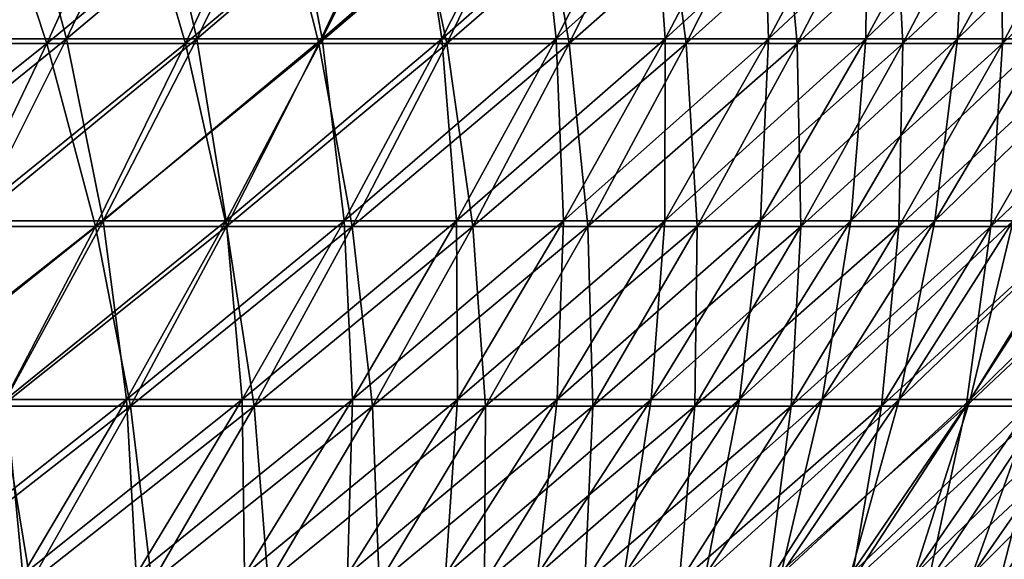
# Model space of a CAD drawing. Header units: millimetres. Extents: x -125 to 125, y -45 to 4025.
# Tile 645 of 656: x 80 to 95, y 3952 to 3960. Entities that reach past the tile are written whole.
import ezdxf

# ---------------------------------------------------------------- set-up
doc = ezdxf.new("R2010")
doc.units = ezdxf.units.MM
doc.header["$LTSCALE"] = 6.999206
for name, color, linetype in [('21', 7, 'CONTINUOUS'), ('22', 7, 'CONTINUOUS'), ('23', 7, 'CONTINUOUS'), ('24', 7, 'CONTINUOUS')]:
    doc.layers.add(name, color=color, linetype=linetype)

msp = doc.modelspace()

# ---------------------------------------------------------------- linework, layer by layer
at = {"layer": '21', "color": 7, "linetype": 'CONTINUOUS'}
for points in [[(78.732, 3959.619, 71.774), (80.905, 3959.619, 69.315), (79.972, 3962.434, 72.904), (78.732, 3959.619, 71.774)], [(79.972, 3962.434, 72.904), (80.905, 3959.619, 69.315), (82.179, 3962.434, 70.407), (79.972, 3962.434, 72.904)], [(80.905, 3959.619, 69.315), (83.002, 3959.619, 66.791), (82.179, 3962.434, 70.407), (80.905, 3959.619, 69.315)], [(82.179, 3962.434, 70.407), (83.002, 3959.619, 66.791), (84.308, 3962.434, 67.842), (82.179, 3962.434, 70.407)], [(83.002, 3959.619, 66.791), (85.019, 3959.619, 64.203), (84.308, 3962.434, 67.842), (83.002, 3959.619, 66.791)], [(84.308, 3962.434, 67.842), (85.019, 3959.619, 64.203), (86.357, 3962.434, 65.214), (84.308, 3962.434, 67.842)], [(85.019, 3959.619, 64.203), (86.956, 3959.619, 61.555), (86.357, 3962.434, 65.214), (85.019, 3959.619, 64.203)], [(86.357, 3962.434, 65.214), (86.956, 3959.619, 61.555), (88.325, 3962.434, 62.524), (86.357, 3962.434, 65.214)], [(86.956, 3959.619, 61.555), (88.81, 3959.619, 58.848), (88.325, 3962.434, 62.524), (86.956, 3959.619, 61.555)], [(88.325, 3962.434, 62.524), (88.81, 3959.619, 58.848), (90.208, 3962.434, 59.774), (88.325, 3962.434, 62.524)], [(88.81, 3959.619, 58.848), (90.58, 3959.619, 56.085), (90.208, 3962.434, 59.774), (88.81, 3959.619, 58.848)], [(90.208, 3962.434, 59.774), (90.58, 3959.619, 56.085), (92.006, 3962.434, 56.968), (90.208, 3962.434, 59.774)], [(90.58, 3959.619, 56.085), (92.264, 3959.619, 53.269), (92.006, 3962.434, 56.968), (90.58, 3959.619, 56.085)], [(92.006, 3962.434, 56.968), (92.264, 3959.619, 53.269), (93.717, 3962.434, 54.107), (92.006, 3962.434, 56.968)], [(92.264, 3959.619, 53.269), (93.861, 3959.619, 50.402), (93.717, 3962.434, 54.107), (92.264, 3959.619, 53.269)], [(93.717, 3962.434, 54.107), (93.861, 3959.619, 50.402), (95.339, 3962.434, 51.196), (93.717, 3962.434, 54.107)], [(93.861, 3959.619, 50.402), (95.369, 3959.619, 47.488), (95.339, 3962.434, 51.196), (93.861, 3959.619, 50.402)], [(95.339, 3962.434, 51.196), (95.369, 3959.619, 47.488), (96.87, 3962.434, 48.235), (95.339, 3962.434, 51.196)], [(95.369, 3959.619, 47.488), (96.786, 3959.619, 44.529), (96.87, 3962.434, 48.235), (95.369, 3959.619, 47.488)], [(78.732, 3959.619, 71.774), (79.576, 3956.849, 68.177), (80.905, 3959.619, 69.315), (78.732, 3959.619, 71.774)], [(79.576, 3956.849, 68.177), (81.638, 3956.849, 65.694), (80.905, 3959.619, 69.315), (79.576, 3956.849, 68.177)], [(80.905, 3959.619, 69.315), (81.638, 3956.849, 65.694), (83.002, 3959.619, 66.791), (80.905, 3959.619, 69.315)], [(81.638, 3956.849, 65.694), (83.622, 3956.849, 63.149), (83.002, 3959.619, 66.791), (81.638, 3956.849, 65.694)], [(83.002, 3959.619, 66.791), (83.622, 3956.849, 63.149), (85.019, 3959.619, 64.203), (83.002, 3959.619, 66.791)], [(83.622, 3956.849, 63.149), (85.527, 3956.849, 60.544), (85.019, 3959.619, 64.203), (83.622, 3956.849, 63.149)], [(85.019, 3959.619, 64.203), (85.527, 3956.849, 60.544), (86.956, 3959.619, 61.555), (85.019, 3959.619, 64.203)], [(85.527, 3956.849, 60.544), (87.351, 3956.849, 57.881), (86.956, 3959.619, 61.555), (85.527, 3956.849, 60.544)], [(86.956, 3959.619, 61.555), (87.351, 3956.849, 57.881), (88.81, 3959.619, 58.848), (86.956, 3959.619, 61.555)], [(87.351, 3956.849, 57.881), (89.092, 3956.849, 55.164), (88.81, 3959.619, 58.848), (87.351, 3956.849, 57.881)], [(88.81, 3959.619, 58.848), (89.092, 3956.849, 55.164), (90.58, 3959.619, 56.085), (88.81, 3959.619, 58.848)], [(89.092, 3956.849, 55.164), (90.749, 3956.849, 52.394), (90.58, 3959.619, 56.085), (89.092, 3956.849, 55.164)], [(90.58, 3959.619, 56.085), (90.749, 3956.849, 52.394), (92.264, 3959.619, 53.269), (90.58, 3959.619, 56.085)], [(90.749, 3956.849, 52.394), (92.319, 3956.849, 49.574), (92.264, 3959.619, 53.269), (90.749, 3956.849, 52.394)], [(92.264, 3959.619, 53.269), (92.319, 3956.849, 49.574), (93.861, 3959.619, 50.402), (92.264, 3959.619, 53.269)], [(92.319, 3956.849, 49.574), (93.802, 3956.849, 46.708), (93.861, 3959.619, 50.402), (92.319, 3956.849, 49.574)], [(93.802, 3956.849, 46.708), (95.196, 3956.849, 43.797), (95.369, 3959.619, 47.488), (93.802, 3956.849, 46.708)], [(93.861, 3959.619, 50.402), (93.802, 3956.849, 46.708), (95.369, 3959.619, 47.488), (93.861, 3959.619, 50.402)], [(95.196, 3956.849, 43.797), (96.5, 3956.849, 40.845), (96.786, 3959.619, 44.529), (95.196, 3956.849, 43.797)], [(95.369, 3959.619, 47.488), (95.196, 3956.849, 43.797), (96.786, 3959.619, 44.529), (95.369, 3959.619, 47.488)], [(79.576, 3956.849, 68.177), (80.218, 3954.126, 64.552), (81.638, 3956.849, 65.694), (79.576, 3956.849, 68.177)], [(80.218, 3954.126, 64.552), (82.168, 3954.126, 62.051), (81.638, 3956.849, 65.694), (80.218, 3954.126, 64.552)], [(81.638, 3956.849, 65.694), (82.168, 3954.126, 62.051), (83.622, 3956.849, 63.149), (81.638, 3956.849, 65.694)], [(82.168, 3954.126, 62.051), (84.04, 3954.126, 59.491), (83.622, 3956.849, 63.149), (82.168, 3954.126, 62.051)], [(83.622, 3956.849, 63.149), (84.04, 3954.126, 59.491), (85.527, 3956.849, 60.544), (83.622, 3956.849, 63.149)], [(84.04, 3954.126, 59.491), (85.832, 3954.126, 56.875), (85.527, 3956.849, 60.544), (84.04, 3954.126, 59.491)], [(85.527, 3956.849, 60.544), (85.832, 3954.126, 56.875), (87.351, 3956.849, 57.881), (85.527, 3956.849, 60.544)], [(85.832, 3954.126, 56.875), (87.543, 3954.126, 54.204), (87.351, 3956.849, 57.881), (85.832, 3954.126, 56.875)], [(87.351, 3956.849, 57.881), (87.543, 3954.126, 54.204), (89.092, 3956.849, 55.164), (87.351, 3956.849, 57.881)], [(87.543, 3954.126, 54.204), (89.171, 3954.126, 51.483), (89.092, 3956.849, 55.164), (87.543, 3954.126, 54.204)], [(89.092, 3956.849, 55.164), (89.171, 3954.126, 51.483), (90.749, 3956.849, 52.394), (89.092, 3956.849, 55.164)], [(89.171, 3954.126, 51.483), (90.714, 3954.126, 48.712), (90.749, 3956.849, 52.394), (89.171, 3954.126, 51.483)], [(90.714, 3954.126, 48.712), (92.171, 3954.126, 45.896), (92.319, 3956.849, 49.574), (90.714, 3954.126, 48.712)], [(90.749, 3956.849, 52.394), (90.714, 3954.126, 48.712), (92.319, 3956.849, 49.574), (90.749, 3956.849, 52.394)], [(92.171, 3954.126, 45.896), (93.541, 3954.126, 43.036), (93.802, 3956.849, 46.708), (92.171, 3954.126, 45.896)], [(92.319, 3956.849, 49.574), (92.171, 3954.126, 45.896), (93.802, 3956.849, 46.708), (92.319, 3956.849, 49.574)], [(93.541, 3954.126, 43.036), (94.822, 3954.126, 40.135), (95.196, 3956.849, 43.797), (93.541, 3954.126, 43.036)], [(93.802, 3956.849, 46.708), (93.541, 3954.126, 43.036), (95.196, 3956.849, 43.797), (93.802, 3956.849, 46.708)], [(94.822, 3954.126, 40.135), (96.012, 3954.126, 37.195), (96.5, 3956.849, 40.845), (94.822, 3954.126, 40.135)], [(95.196, 3956.849, 43.797), (94.822, 3954.126, 40.135), (96.5, 3956.849, 40.845), (95.196, 3956.849, 43.797)], [(78.744, 3951.452, 63.365), (80.658, 3951.452, 60.91), (80.218, 3954.126, 64.552), (78.744, 3951.452, 63.365)], [(80.218, 3954.126, 64.552), (80.658, 3951.452, 60.91), (82.168, 3954.126, 62.051), (80.218, 3954.126, 64.552)], [(80.658, 3951.452, 60.91), (82.495, 3951.452, 58.397), (82.168, 3954.126, 62.051), (80.658, 3951.452, 60.91)], [(82.168, 3954.126, 62.051), (82.495, 3951.452, 58.397), (84.04, 3954.126, 59.491), (82.168, 3954.126, 62.051)], [(82.495, 3951.452, 58.397), (84.254, 3951.452, 55.829), (84.04, 3954.126, 59.491), (82.495, 3951.452, 58.397)], [(84.04, 3954.126, 59.491), (84.254, 3951.452, 55.829), (85.832, 3954.126, 56.875), (84.04, 3954.126, 59.491)], [(84.254, 3951.452, 55.829), (85.934, 3951.452, 53.208), (85.832, 3954.126, 56.875), (84.254, 3951.452, 55.829)], [(85.832, 3954.126, 56.875), (85.934, 3951.452, 53.208), (87.543, 3954.126, 54.204), (85.832, 3954.126, 56.875)], [(85.934, 3951.452, 53.208), (87.531, 3951.452, 50.536), (87.543, 3954.126, 54.204), (85.934, 3951.452, 53.208)], [(87.531, 3951.452, 50.536), (89.046, 3951.452, 47.817), (89.171, 3954.126, 51.483), (87.531, 3951.452, 50.536)], [(87.543, 3954.126, 54.204), (87.531, 3951.452, 50.536), (89.171, 3954.126, 51.483), (87.543, 3954.126, 54.204)], [(89.046, 3951.452, 47.817), (90.476, 3951.452, 45.052), (90.714, 3954.126, 48.712), (89.046, 3951.452, 47.817)], [(89.171, 3954.126, 51.483), (89.046, 3951.452, 47.817), (90.714, 3954.126, 48.712), (89.171, 3954.126, 51.483)], [(90.476, 3951.452, 45.052), (91.821, 3951.452, 42.244), (92.171, 3954.126, 45.896), (90.476, 3951.452, 45.052)], [(90.714, 3954.126, 48.712), (90.476, 3951.452, 45.052), (92.171, 3954.126, 45.896), (90.714, 3954.126, 48.712)], [(91.821, 3951.452, 42.244), (93.078, 3951.452, 39.397), (93.541, 3954.126, 43.036), (91.821, 3951.452, 42.244)], [(92.171, 3954.126, 45.896), (91.821, 3951.452, 42.244), (93.541, 3954.126, 43.036), (92.171, 3954.126, 45.896)], [(93.078, 3951.452, 39.397), (94.247, 3951.452, 36.512), (94.822, 3954.126, 40.135), (93.078, 3951.452, 39.397)], [(93.541, 3954.126, 43.036), (93.078, 3951.452, 39.397), (94.822, 3954.126, 40.135), (93.541, 3954.126, 43.036)], [(94.247, 3951.452, 36.512), (95.327, 3951.452, 33.592), (96.012, 3954.126, 37.195), (94.247, 3951.452, 36.512)], [(94.822, 3954.126, 40.135), (94.247, 3951.452, 36.512), (96.012, 3954.126, 37.195), (94.822, 3954.126, 40.135)], [(95.327, 3951.452, 33.592), (96.316, 3951.452, 30.64), (97.112, 3954.126, 34.221), (95.327, 3951.452, 33.592)], [(96.012, 3954.126, 37.195), (95.327, 3951.452, 33.592), (97.112, 3954.126, 34.221), (96.012, 3954.126, 37.195)]]:
    msp.add_3dface(points, dxfattribs=at)
at = {"layer": '22', "color": 7, "linetype": 'CONTINUOUS'}
for points in [[(80.905, 3959.619, -69.315), (78.732, 3959.619, -71.774), (82.179, 3962.434, -70.407), (80.905, 3959.619, -69.315)], [(82.179, 3962.434, -70.407), (78.732, 3959.619, -71.774), (79.972, 3962.434, -72.904), (82.179, 3962.434, -70.407)], [(83.002, 3959.619, -66.791), (80.905, 3959.619, -69.315), (84.308, 3962.434, -67.842), (83.002, 3959.619, -66.791)], [(84.308, 3962.434, -67.842), (80.905, 3959.619, -69.315), (82.179, 3962.434, -70.407), (84.308, 3962.434, -67.842)], [(85.019, 3959.619, -64.203), (83.002, 3959.619, -66.791), (86.357, 3962.434, -65.214), (85.019, 3959.619, -64.203)], [(86.357, 3962.434, -65.214), (83.002, 3959.619, -66.791), (84.308, 3962.434, -67.842), (86.357, 3962.434, -65.214)], [(86.956, 3959.619, -61.555), (85.019, 3959.619, -64.203), (88.325, 3962.434, -62.524), (86.956, 3959.619, -61.555)], [(88.325, 3962.434, -62.524), (85.019, 3959.619, -64.203), (86.357, 3962.434, -65.214), (88.325, 3962.434, -62.524)], [(88.81, 3959.619, -58.848), (86.956, 3959.619, -61.555), (90.208, 3962.434, -59.774), (88.81, 3959.619, -58.848)], [(90.208, 3962.434, -59.774), (86.956, 3959.619, -61.555), (88.325, 3962.434, -62.524), (90.208, 3962.434, -59.774)], [(90.58, 3959.619, -56.085), (88.81, 3959.619, -58.848), (92.006, 3962.434, -56.968), (90.58, 3959.619, -56.085)], [(92.006, 3962.434, -56.968), (88.81, 3959.619, -58.848), (90.208, 3962.434, -59.774), (92.006, 3962.434, -56.968)], [(92.264, 3959.619, -53.269), (90.58, 3959.619, -56.085), (93.717, 3962.434, -54.107), (92.264, 3959.619, -53.269)], [(93.717, 3962.434, -54.107), (90.58, 3959.619, -56.085), (92.006, 3962.434, -56.968), (93.717, 3962.434, -54.107)], [(93.861, 3959.619, -50.402), (92.264, 3959.619, -53.269), (95.339, 3962.434, -51.196), (93.861, 3959.619, -50.402)], [(95.339, 3962.434, -51.196), (92.264, 3959.619, -53.269), (93.717, 3962.434, -54.107), (95.339, 3962.434, -51.196)], [(95.369, 3959.619, -47.488), (93.861, 3959.619, -50.402), (96.87, 3962.434, -48.235), (95.369, 3959.619, -47.488)], [(96.87, 3962.434, -48.235), (93.861, 3959.619, -50.402), (95.339, 3962.434, -51.196), (96.87, 3962.434, -48.235)], [(96.786, 3959.619, -44.529), (95.369, 3959.619, -47.488), (98.309, 3962.434, -45.229), (96.786, 3959.619, -44.529)], [(98.309, 3962.434, -45.229), (95.369, 3959.619, -47.488), (96.87, 3962.434, -48.235), (98.309, 3962.434, -45.229)], [(79.576, 3956.849, -68.177), (77.439, 3956.849, -70.595), (80.905, 3959.619, -69.315), (79.576, 3956.849, -68.177)], [(80.905, 3959.619, -69.315), (77.439, 3956.849, -70.595), (78.732, 3959.619, -71.774), (80.905, 3959.619, -69.315)], [(81.638, 3956.849, -65.694), (79.576, 3956.849, -68.177), (83.002, 3959.619, -66.791), (81.638, 3956.849, -65.694)], [(83.002, 3959.619, -66.791), (79.576, 3956.849, -68.177), (80.905, 3959.619, -69.315), (83.002, 3959.619, -66.791)], [(83.622, 3956.849, -63.149), (81.638, 3956.849, -65.694), (85.019, 3959.619, -64.203), (83.622, 3956.849, -63.149)], [(85.019, 3959.619, -64.203), (81.638, 3956.849, -65.694), (83.002, 3959.619, -66.791), (85.019, 3959.619, -64.203)], [(85.527, 3956.849, -60.544), (83.622, 3956.849, -63.149), (86.956, 3959.619, -61.555), (85.527, 3956.849, -60.544)], [(86.956, 3959.619, -61.555), (83.622, 3956.849, -63.149), (85.019, 3959.619, -64.203), (86.956, 3959.619, -61.555)], [(87.351, 3956.849, -57.881), (85.527, 3956.849, -60.544), (88.81, 3959.619, -58.848), (87.351, 3956.849, -57.881)], [(88.81, 3959.619, -58.848), (85.527, 3956.849, -60.544), (86.956, 3959.619, -61.555), (88.81, 3959.619, -58.848)], [(89.092, 3956.849, -55.164), (87.351, 3956.849, -57.881), (90.58, 3959.619, -56.085), (89.092, 3956.849, -55.164)], [(90.58, 3959.619, -56.085), (87.351, 3956.849, -57.881), (88.81, 3959.619, -58.848), (90.58, 3959.619, -56.085)], [(90.749, 3956.849, -52.394), (89.092, 3956.849, -55.164), (92.264, 3959.619, -53.269), (90.749, 3956.849, -52.394)], [(92.264, 3959.619, -53.269), (89.092, 3956.849, -55.164), (90.58, 3959.619, -56.085), (92.264, 3959.619, -53.269)], [(92.319, 3956.849, -49.574), (90.749, 3956.849, -52.394), (93.861, 3959.619, -50.402), (92.319, 3956.849, -49.574)], [(93.861, 3959.619, -50.402), (90.749, 3956.849, -52.394), (92.264, 3959.619, -53.269), (93.861, 3959.619, -50.402)], [(93.802, 3956.849, -46.708), (92.319, 3956.849, -49.574), (95.369, 3959.619, -47.488), (93.802, 3956.849, -46.708)], [(95.369, 3959.619, -47.488), (92.319, 3956.849, -49.574), (93.861, 3959.619, -50.402), (95.369, 3959.619, -47.488)], [(95.196, 3956.849, -43.797), (93.802, 3956.849, -46.708), (96.786, 3959.619, -44.529), (95.196, 3956.849, -43.797)], [(96.786, 3959.619, -44.529), (93.802, 3956.849, -46.708), (95.369, 3959.619, -47.488), (96.786, 3959.619, -44.529)], [(96.5, 3956.849, -40.845), (95.196, 3956.849, -43.797), (98.111, 3959.619, -41.527), (96.5, 3956.849, -40.845)], [(98.111, 3959.619, -41.527), (95.196, 3956.849, -43.797), (96.786, 3959.619, -44.529), (98.111, 3959.619, -41.527)], [(80.218, 3954.126, -64.552), (78.193, 3954.126, -66.991), (81.638, 3956.849, -65.694), (80.218, 3954.126, -64.552)], [(81.638, 3956.849, -65.694), (78.193, 3954.126, -66.991), (79.576, 3956.849, -68.177), (81.638, 3956.849, -65.694)], [(82.168, 3954.126, -62.051), (80.218, 3954.126, -64.552), (83.622, 3956.849, -63.149), (82.168, 3954.126, -62.051)], [(83.622, 3956.849, -63.149), (80.218, 3954.126, -64.552), (81.638, 3956.849, -65.694), (83.622, 3956.849, -63.149)], [(84.04, 3954.126, -59.491), (82.168, 3954.126, -62.051), (85.527, 3956.849, -60.544), (84.04, 3954.126, -59.491)], [(85.527, 3956.849, -60.544), (82.168, 3954.126, -62.051), (83.622, 3956.849, -63.149), (85.527, 3956.849, -60.544)], [(85.832, 3954.126, -56.875), (84.04, 3954.126, -59.491), (87.351, 3956.849, -57.881), (85.832, 3954.126, -56.875)], [(87.351, 3956.849, -57.881), (84.04, 3954.126, -59.491), (85.527, 3956.849, -60.544), (87.351, 3956.849, -57.881)], [(87.543, 3954.126, -54.204), (85.832, 3954.126, -56.875), (89.092, 3956.849, -55.164), (87.543, 3954.126, -54.204)], [(89.092, 3956.849, -55.164), (85.832, 3954.126, -56.875), (87.351, 3956.849, -57.881), (89.092, 3956.849, -55.164)], [(89.171, 3954.126, -51.483), (87.543, 3954.126, -54.204), (90.749, 3956.849, -52.394), (89.171, 3954.126, -51.483)], [(90.749, 3956.849, -52.394), (87.543, 3954.126, -54.204), (89.092, 3956.849, -55.164), (90.749, 3956.849, -52.394)], [(90.714, 3954.126, -48.712), (89.171, 3954.126, -51.483), (92.319, 3956.849, -49.574), (90.714, 3954.126, -48.712)], [(92.319, 3956.849, -49.574), (89.171, 3954.126, -51.483), (90.749, 3956.849, -52.394), (92.319, 3956.849, -49.574)], [(92.171, 3954.126, -45.896), (90.714, 3954.126, -48.712), (93.802, 3956.849, -46.708), (92.171, 3954.126, -45.896)], [(93.802, 3956.849, -46.708), (90.714, 3954.126, -48.712), (92.319, 3956.849, -49.574), (93.802, 3956.849, -46.708)], [(93.541, 3954.126, -43.036), (92.171, 3954.126, -45.896), (95.196, 3956.849, -43.797), (93.541, 3954.126, -43.036)], [(95.196, 3956.849, -43.797), (92.171, 3954.126, -45.896), (93.802, 3956.849, -46.708), (95.196, 3956.849, -43.797)], [(94.822, 3954.126, -40.135), (93.541, 3954.126, -43.036), (96.5, 3956.849, -40.845), (94.822, 3954.126, -40.135)], [(96.5, 3956.849, -40.845), (93.541, 3954.126, -43.036), (95.196, 3956.849, -43.797), (96.5, 3956.849, -40.845)], [(96.012, 3954.126, -37.195), (94.822, 3954.126, -40.135), (97.712, 3956.849, -37.854), (96.012, 3954.126, -37.195)], [(97.712, 3956.849, -37.854), (94.822, 3954.126, -40.135), (96.5, 3956.849, -40.845), (97.712, 3956.849, -37.854)], [(80.658, 3951.452, -60.91), (78.744, 3951.452, -63.365), (82.168, 3954.126, -62.051), (80.658, 3951.452, -60.91)], [(82.168, 3954.126, -62.051), (78.744, 3951.452, -63.365), (80.218, 3954.126, -64.552), (82.168, 3954.126, -62.051)], [(82.495, 3951.452, -58.397), (80.658, 3951.452, -60.91), (84.04, 3954.126, -59.491), (82.495, 3951.452, -58.397)], [(84.04, 3954.126, -59.491), (80.658, 3951.452, -60.91), (82.168, 3954.126, -62.051), (84.04, 3954.126, -59.491)], [(84.254, 3951.452, -55.829), (82.495, 3951.452, -58.397), (85.832, 3954.126, -56.875), (84.254, 3951.452, -55.829)], [(85.832, 3954.126, -56.875), (82.495, 3951.452, -58.397), (84.04, 3954.126, -59.491), (85.832, 3954.126, -56.875)], [(85.934, 3951.452, -53.208), (84.254, 3951.452, -55.829), (87.543, 3954.126, -54.204), (85.934, 3951.452, -53.208)], [(87.543, 3954.126, -54.204), (84.254, 3951.452, -55.829), (85.832, 3954.126, -56.875), (87.543, 3954.126, -54.204)], [(87.531, 3951.452, -50.536), (85.934, 3951.452, -53.208), (89.171, 3954.126, -51.483), (87.531, 3951.452, -50.536)], [(89.171, 3954.126, -51.483), (85.934, 3951.452, -53.208), (87.543, 3954.126, -54.204), (89.171, 3954.126, -51.483)], [(89.046, 3951.452, -47.817), (87.531, 3951.452, -50.536), (90.714, 3954.126, -48.712), (89.046, 3951.452, -47.817)], [(90.714, 3954.126, -48.712), (87.531, 3951.452, -50.536), (89.171, 3954.126, -51.483), (90.714, 3954.126, -48.712)], [(90.476, 3951.452, -45.052), (89.046, 3951.452, -47.817), (92.171, 3954.126, -45.896), (90.476, 3951.452, -45.052)], [(92.171, 3954.126, -45.896), (89.046, 3951.452, -47.817), (90.714, 3954.126, -48.712), (92.171, 3954.126, -45.896)], [(91.821, 3951.452, -42.244), (90.476, 3951.452, -45.052), (93.541, 3954.126, -43.036), (91.821, 3951.452, -42.244)], [(93.541, 3954.126, -43.036), (90.476, 3951.452, -45.052), (92.171, 3954.126, -45.896), (93.541, 3954.126, -43.036)], [(93.078, 3951.452, -39.397), (91.821, 3951.452, -42.244), (94.822, 3954.126, -40.135), (93.078, 3951.452, -39.397)], [(94.822, 3954.126, -40.135), (91.821, 3951.452, -42.244), (93.541, 3954.126, -43.036), (94.822, 3954.126, -40.135)], [(94.247, 3951.452, -36.512), (93.078, 3951.452, -39.397), (96.012, 3954.126, -37.195), (94.247, 3951.452, -36.512)], [(96.012, 3954.126, -37.195), (93.078, 3951.452, -39.397), (94.822, 3954.126, -40.135), (96.012, 3954.126, -37.195)], [(95.327, 3951.452, -33.592), (94.247, 3951.452, -36.512), (97.112, 3954.126, -34.221), (95.327, 3951.452, -33.592)], [(97.112, 3954.126, -34.221), (94.247, 3951.452, -36.512), (96.012, 3954.126, -37.195), (97.112, 3954.126, -34.221)], [(96.316, 3951.452, -30.64), (95.327, 3951.452, -33.592), (98.12, 3954.126, -31.214), (96.316, 3951.452, -30.64)], [(98.12, 3954.126, -31.214), (95.327, 3951.452, -33.592), (97.112, 3954.126, -34.221), (98.12, 3954.126, -31.214)]]:
    msp.add_3dface(points, dxfattribs=at)
at = {"layer": '23', "color": 7, "linetype": 'CONTINUOUS'}
for points in [[(79.151, 3959.688, -67.812), (81.202, 3959.688, -65.343), (80.445, 3962.489, -68.921), (79.151, 3959.688, -67.812)], [(80.445, 3962.489, -68.921), (81.202, 3959.688, -65.343), (82.529, 3962.489, -66.411), (80.445, 3962.489, -68.921)], [(81.202, 3959.688, -65.343), (83.175, 3959.688, -62.811), (82.529, 3962.489, -66.411), (81.202, 3959.688, -65.343)], [(82.529, 3962.489, -66.411), (83.175, 3959.688, -62.811), (84.535, 3962.489, -63.838), (82.529, 3962.489, -66.411)], [(83.175, 3959.688, -62.811), (85.07, 3959.688, -60.22), (84.535, 3962.489, -63.838), (83.175, 3959.688, -62.811)], [(84.535, 3962.489, -63.838), (85.07, 3959.688, -60.22), (86.461, 3962.489, -61.204), (84.535, 3962.489, -63.838)], [(85.07, 3959.688, -60.22), (86.884, 3959.688, -57.572), (86.461, 3962.489, -61.204), (85.07, 3959.688, -60.22)], [(86.461, 3962.489, -61.204), (86.884, 3959.688, -57.572), (88.305, 3962.489, -58.513), (86.461, 3962.489, -61.204)], [(86.884, 3959.688, -57.572), (88.616, 3959.688, -54.869), (88.305, 3962.489, -58.513), (86.884, 3959.688, -57.572)], [(88.305, 3962.489, -58.513), (88.616, 3959.688, -54.869), (90.065, 3962.489, -55.766), (88.305, 3962.489, -58.513)], [(88.616, 3959.688, -54.869), (90.264, 3959.688, -52.114), (90.065, 3962.489, -55.766), (88.616, 3959.688, -54.869)], [(90.065, 3962.489, -55.766), (90.264, 3959.688, -52.114), (91.739, 3962.489, -52.966), (90.065, 3962.489, -55.766)], [(90.264, 3959.688, -52.114), (91.826, 3959.688, -49.309), (91.739, 3962.489, -52.966), (90.264, 3959.688, -52.114)], [(91.739, 3962.489, -52.966), (91.826, 3959.688, -49.309), (93.327, 3962.489, -50.115), (91.739, 3962.489, -52.966)], [(91.826, 3959.688, -49.309), (93.301, 3959.688, -46.458), (93.327, 3962.489, -50.115), (91.826, 3959.688, -49.309)], [(93.301, 3959.688, -46.458), (94.687, 3959.688, -43.563), (94.826, 3962.489, -47.218), (93.301, 3959.688, -46.458)], [(93.327, 3962.489, -50.115), (93.301, 3959.688, -46.458), (94.826, 3962.489, -47.218), (93.327, 3962.489, -50.115)], [(94.687, 3959.688, -43.563), (95.984, 3959.688, -40.626), (96.235, 3962.489, -44.275), (94.687, 3959.688, -43.563)], [(94.826, 3962.489, -47.218), (94.687, 3959.688, -43.563), (96.235, 3962.489, -44.275), (94.826, 3962.489, -47.218)], [(79.151, 3959.688, -67.812), (79.817, 3956.933, -64.228), (81.202, 3959.688, -65.343), (79.151, 3959.688, -67.812)], [(79.817, 3956.933, -64.228), (81.757, 3956.933, -61.74), (81.202, 3959.688, -65.343), (79.817, 3956.933, -64.228)], [(81.202, 3959.688, -65.343), (81.757, 3956.933, -61.74), (83.175, 3959.688, -62.811), (81.202, 3959.688, -65.343)], [(81.757, 3956.933, -61.74), (83.619, 3956.933, -59.193), (83.175, 3959.688, -62.811), (81.757, 3956.933, -61.74)], [(83.175, 3959.688, -62.811), (83.619, 3956.933, -59.193), (85.07, 3959.688, -60.22), (83.175, 3959.688, -62.811)], [(83.619, 3956.933, -59.193), (85.402, 3956.933, -56.59), (85.07, 3959.688, -60.22), (83.619, 3956.933, -59.193)], [(85.07, 3959.688, -60.22), (85.402, 3956.933, -56.59), (86.884, 3959.688, -57.572), (85.07, 3959.688, -60.22)], [(85.402, 3956.933, -56.59), (87.104, 3956.933, -53.933), (86.884, 3959.688, -57.572), (85.402, 3956.933, -56.59)], [(86.884, 3959.688, -57.572), (87.104, 3956.933, -53.933), (88.616, 3959.688, -54.869), (86.884, 3959.688, -57.572)], [(87.104, 3956.933, -53.933), (88.724, 3956.933, -51.225), (88.616, 3959.688, -54.869), (87.104, 3956.933, -53.933)], [(88.616, 3959.688, -54.869), (88.724, 3956.933, -51.225), (90.264, 3959.688, -52.114), (88.616, 3959.688, -54.869)], [(88.724, 3956.933, -51.225), (90.259, 3956.933, -48.468), (90.264, 3959.688, -52.114), (88.724, 3956.933, -51.225)], [(90.259, 3956.933, -48.468), (91.709, 3956.933, -45.666), (91.826, 3959.688, -49.309), (90.259, 3956.933, -48.468)], [(90.264, 3959.688, -52.114), (90.259, 3956.933, -48.468), (91.826, 3959.688, -49.309), (90.264, 3959.688, -52.114)], [(91.709, 3956.933, -45.666), (93.072, 3956.933, -42.82), (93.301, 3959.688, -46.458), (91.709, 3956.933, -45.666)], [(91.826, 3959.688, -49.309), (91.709, 3956.933, -45.666), (93.301, 3959.688, -46.458), (91.826, 3959.688, -49.309)], [(93.072, 3956.933, -42.82), (94.346, 3956.933, -39.933), (94.687, 3959.688, -43.563), (93.072, 3956.933, -42.82)], [(93.301, 3959.688, -46.458), (93.072, 3956.933, -42.82), (94.687, 3959.688, -43.563), (93.301, 3959.688, -46.458)], [(94.346, 3956.933, -39.933), (95.531, 3956.933, -37.009), (95.984, 3959.688, -40.626), (94.346, 3956.933, -39.933)], [(94.687, 3959.688, -43.563), (94.346, 3956.933, -39.933), (95.984, 3959.688, -40.626), (94.687, 3959.688, -43.563)], [(79.817, 3956.933, -64.228), (80.28, 3954.227, -60.624), (81.757, 3956.933, -61.74), (79.817, 3956.933, -64.228)], [(80.28, 3954.227, -60.624), (82.109, 3954.227, -58.123), (81.757, 3956.933, -61.74), (80.28, 3954.227, -60.624)], [(81.757, 3956.933, -61.74), (82.109, 3954.227, -58.123), (83.619, 3956.933, -59.193), (81.757, 3956.933, -61.74)], [(82.109, 3954.227, -58.123), (83.86, 3954.227, -55.567), (83.619, 3956.933, -59.193), (82.109, 3954.227, -58.123)], [(83.619, 3956.933, -59.193), (83.86, 3954.227, -55.567), (85.402, 3956.933, -56.59), (83.619, 3956.933, -59.193)], [(83.86, 3954.227, -55.567), (85.531, 3954.227, -52.959), (85.402, 3956.933, -56.59), (83.86, 3954.227, -55.567)], [(85.402, 3956.933, -56.59), (85.531, 3954.227, -52.959), (87.104, 3956.933, -53.933), (85.402, 3956.933, -56.59)], [(85.531, 3954.227, -52.959), (87.121, 3954.227, -50.3), (87.104, 3956.933, -53.933), (85.531, 3954.227, -52.959)], [(87.104, 3956.933, -53.933), (87.121, 3954.227, -50.3), (88.724, 3956.933, -51.225), (87.104, 3956.933, -53.933)], [(87.121, 3954.227, -50.3), (88.629, 3954.227, -47.593), (88.724, 3956.933, -51.225), (87.121, 3954.227, -50.3)], [(88.629, 3954.227, -47.593), (90.053, 3954.227, -44.841), (90.259, 3956.933, -48.468), (88.629, 3954.227, -47.593)], [(88.724, 3956.933, -51.225), (88.629, 3954.227, -47.593), (90.259, 3956.933, -48.468), (88.724, 3956.933, -51.225)], [(90.053, 3954.227, -44.841), (91.391, 3954.227, -42.046), (91.709, 3956.933, -45.666), (90.053, 3954.227, -44.841)], [(90.259, 3956.933, -48.468), (90.053, 3954.227, -44.841), (91.709, 3956.933, -45.666), (90.259, 3956.933, -48.468)], [(91.391, 3954.227, -42.046), (92.642, 3954.227, -39.212), (93.072, 3956.933, -42.82), (91.391, 3954.227, -42.046)], [(91.709, 3956.933, -45.666), (91.391, 3954.227, -42.046), (93.072, 3956.933, -42.82), (91.709, 3956.933, -45.666)], [(92.642, 3954.227, -39.212), (93.806, 3954.227, -36.341), (94.346, 3956.933, -39.933), (92.642, 3954.227, -39.212)], [(93.072, 3956.933, -42.82), (92.642, 3954.227, -39.212), (94.346, 3956.933, -39.933), (93.072, 3956.933, -42.82)], [(93.806, 3954.227, -36.341), (94.88, 3954.227, -33.435), (95.531, 3956.933, -37.009), (93.806, 3954.227, -36.341)], [(94.346, 3956.933, -39.933), (93.806, 3954.227, -36.341), (95.531, 3956.933, -37.009), (94.346, 3956.933, -39.933)], [(94.88, 3954.227, -33.435), (95.865, 3954.227, -30.497), (96.626, 3956.933, -34.05), (94.88, 3954.227, -33.435)], [(95.531, 3956.933, -37.009), (94.88, 3954.227, -33.435), (96.626, 3956.933, -34.05), (95.531, 3956.933, -37.009)], [(78.746, 3951.571, -59.466), (80.54, 3951.571, -57.013), (80.28, 3954.227, -60.624), (78.746, 3951.571, -59.466)], [(80.28, 3954.227, -60.624), (80.54, 3951.571, -57.013), (82.109, 3954.227, -58.123), (80.28, 3954.227, -60.624)], [(80.54, 3951.571, -57.013), (82.257, 3951.571, -54.506), (82.109, 3954.227, -58.123), (80.54, 3951.571, -57.013)], [(82.109, 3954.227, -58.123), (82.257, 3951.571, -54.506), (83.86, 3954.227, -55.567), (82.109, 3954.227, -58.123)], [(82.257, 3951.571, -54.506), (83.897, 3951.571, -51.947), (83.86, 3954.227, -55.567), (82.257, 3951.571, -54.506)], [(83.86, 3954.227, -55.567), (83.897, 3951.571, -51.947), (85.531, 3954.227, -52.959), (83.86, 3954.227, -55.567)], [(83.897, 3951.571, -51.947), (85.457, 3951.571, -49.338), (85.531, 3954.227, -52.959), (83.897, 3951.571, -51.947)], [(85.457, 3951.571, -49.338), (86.936, 3951.571, -46.683), (87.121, 3954.227, -50.3), (85.457, 3951.571, -49.338)], [(85.531, 3954.227, -52.959), (85.457, 3951.571, -49.338), (87.121, 3954.227, -50.3), (85.531, 3954.227, -52.959)], [(86.936, 3951.571, -46.683), (88.332, 3951.571, -43.984), (88.629, 3954.227, -47.593), (86.936, 3951.571, -46.683)], [(87.121, 3954.227, -50.3), (86.936, 3951.571, -46.683), (88.629, 3954.227, -47.593), (87.121, 3954.227, -50.3)], [(88.332, 3951.571, -43.984), (89.645, 3951.571, -41.243), (90.053, 3954.227, -44.841), (88.332, 3951.571, -43.984)], [(88.629, 3954.227, -47.593), (88.332, 3951.571, -43.984), (90.053, 3954.227, -44.841), (88.629, 3954.227, -47.593)], [(89.645, 3951.571, -41.243), (90.872, 3951.571, -38.463), (91.391, 3954.227, -42.046), (89.645, 3951.571, -41.243)], [(90.053, 3954.227, -44.841), (89.645, 3951.571, -41.243), (91.391, 3954.227, -42.046), (90.053, 3954.227, -44.841)], [(90.872, 3951.571, -38.463), (92.013, 3951.571, -35.646), (92.642, 3954.227, -39.212), (90.872, 3951.571, -38.463)], [(91.391, 3954.227, -42.046), (90.872, 3951.571, -38.463), (92.642, 3954.227, -39.212), (91.391, 3954.227, -42.046)], [(92.013, 3951.571, -35.646), (93.068, 3951.571, -32.796), (93.806, 3954.227, -36.341), (92.013, 3951.571, -35.646)], [(92.642, 3954.227, -39.212), (92.013, 3951.571, -35.646), (93.806, 3954.227, -36.341), (92.642, 3954.227, -39.212)], [(93.068, 3951.571, -32.796), (94.033, 3951.571, -29.914), (94.88, 3954.227, -33.435), (93.068, 3951.571, -32.796)], [(93.806, 3954.227, -36.341), (93.068, 3951.571, -32.796), (94.88, 3954.227, -33.435), (93.806, 3954.227, -36.341)], [(94.033, 3951.571, -29.914), (94.91, 3951.571, -27.004), (95.865, 3954.227, -30.497), (94.033, 3951.571, -29.914)], [(94.88, 3954.227, -33.435), (94.033, 3951.571, -29.914), (95.865, 3954.227, -30.497), (94.88, 3954.227, -33.435)], [(94.91, 3951.571, -27.004), (95.697, 3951.571, -24.069), (96.759, 3954.227, -27.53), (94.91, 3951.571, -27.004)], [(95.865, 3954.227, -30.497), (94.91, 3951.571, -27.004), (96.759, 3954.227, -27.53), (95.865, 3954.227, -30.497)]]:
    msp.add_3dface(points, dxfattribs=at)
at = {"layer": '24', "color": 7, "linetype": 'CONTINUOUS'}
for points in [[(81.202, 3959.688, 65.343), (79.151, 3959.688, 67.812), (82.529, 3962.489, 66.411), (81.202, 3959.688, 65.343)], [(82.529, 3962.489, 66.411), (79.151, 3959.688, 67.812), (80.445, 3962.489, 68.921), (82.529, 3962.489, 66.411)], [(83.175, 3959.688, 62.811), (81.202, 3959.688, 65.343), (84.535, 3962.489, 63.838), (83.175, 3959.688, 62.811)], [(84.535, 3962.489, 63.838), (81.202, 3959.688, 65.343), (82.529, 3962.489, 66.411), (84.535, 3962.489, 63.838)], [(85.07, 3959.688, 60.22), (83.175, 3959.688, 62.811), (86.461, 3962.489, 61.204), (85.07, 3959.688, 60.22)], [(86.461, 3962.489, 61.204), (83.175, 3959.688, 62.811), (84.535, 3962.489, 63.838), (86.461, 3962.489, 61.204)], [(86.884, 3959.688, 57.572), (85.07, 3959.688, 60.22), (88.305, 3962.489, 58.513), (86.884, 3959.688, 57.572)], [(88.305, 3962.489, 58.513), (85.07, 3959.688, 60.22), (86.461, 3962.489, 61.204), (88.305, 3962.489, 58.513)], [(88.616, 3959.688, 54.869), (86.884, 3959.688, 57.572), (90.065, 3962.489, 55.766), (88.616, 3959.688, 54.869)], [(90.065, 3962.489, 55.766), (86.884, 3959.688, 57.572), (88.305, 3962.489, 58.513), (90.065, 3962.489, 55.766)], [(90.264, 3959.688, 52.114), (88.616, 3959.688, 54.869), (91.739, 3962.489, 52.966), (90.264, 3959.688, 52.114)], [(91.739, 3962.489, 52.966), (88.616, 3959.688, 54.869), (90.065, 3962.489, 55.766), (91.739, 3962.489, 52.966)], [(91.826, 3959.688, 49.309), (90.264, 3959.688, 52.114), (93.327, 3962.489, 50.115), (91.826, 3959.688, 49.309)], [(93.327, 3962.489, 50.115), (90.264, 3959.688, 52.114), (91.739, 3962.489, 52.966), (93.327, 3962.489, 50.115)], [(93.301, 3959.688, 46.458), (91.826, 3959.688, 49.309), (94.826, 3962.489, 47.218), (93.301, 3959.688, 46.458)], [(94.826, 3962.489, 47.218), (91.826, 3959.688, 49.309), (93.327, 3962.489, 50.115), (94.826, 3962.489, 47.218)], [(94.687, 3959.688, 43.563), (93.301, 3959.688, 46.458), (96.235, 3962.489, 44.275), (94.687, 3959.688, 43.563)], [(96.235, 3962.489, 44.275), (93.301, 3959.688, 46.458), (94.826, 3962.489, 47.218), (96.235, 3962.489, 44.275)], [(95.984, 3959.688, 40.626), (94.687, 3959.688, 43.563), (97.553, 3962.489, 41.291), (95.984, 3959.688, 40.626)], [(97.553, 3962.489, 41.291), (94.687, 3959.688, 43.563), (96.235, 3962.489, 44.275), (97.553, 3962.489, 41.291)], [(79.817, 3956.933, 64.228), (77.801, 3956.933, 66.656), (81.202, 3959.688, 65.343), (79.817, 3956.933, 64.228)], [(81.202, 3959.688, 65.343), (77.801, 3956.933, 66.656), (79.151, 3959.688, 67.812), (81.202, 3959.688, 65.343)], [(81.757, 3956.933, 61.74), (79.817, 3956.933, 64.228), (83.175, 3959.688, 62.811), (81.757, 3956.933, 61.74)], [(83.175, 3959.688, 62.811), (79.817, 3956.933, 64.228), (81.202, 3959.688, 65.343), (83.175, 3959.688, 62.811)], [(83.619, 3956.933, 59.193), (81.757, 3956.933, 61.74), (85.07, 3959.688, 60.22), (83.619, 3956.933, 59.193)], [(85.07, 3959.688, 60.22), (81.757, 3956.933, 61.74), (83.175, 3959.688, 62.811), (85.07, 3959.688, 60.22)], [(85.402, 3956.933, 56.59), (83.619, 3956.933, 59.193), (86.884, 3959.688, 57.572), (85.402, 3956.933, 56.59)], [(86.884, 3959.688, 57.572), (83.619, 3956.933, 59.193), (85.07, 3959.688, 60.22), (86.884, 3959.688, 57.572)], [(87.104, 3956.933, 53.933), (85.402, 3956.933, 56.59), (88.616, 3959.688, 54.869), (87.104, 3956.933, 53.933)], [(88.616, 3959.688, 54.869), (85.402, 3956.933, 56.59), (86.884, 3959.688, 57.572), (88.616, 3959.688, 54.869)], [(88.724, 3956.933, 51.225), (87.104, 3956.933, 53.933), (90.264, 3959.688, 52.114), (88.724, 3956.933, 51.225)], [(90.264, 3959.688, 52.114), (87.104, 3956.933, 53.933), (88.616, 3959.688, 54.869), (90.264, 3959.688, 52.114)], [(90.259, 3956.933, 48.468), (88.724, 3956.933, 51.225), (91.826, 3959.688, 49.309), (90.259, 3956.933, 48.468)], [(91.826, 3959.688, 49.309), (88.724, 3956.933, 51.225), (90.264, 3959.688, 52.114), (91.826, 3959.688, 49.309)], [(91.709, 3956.933, 45.666), (90.259, 3956.933, 48.468), (93.301, 3959.688, 46.458), (91.709, 3956.933, 45.666)], [(93.301, 3959.688, 46.458), (90.259, 3956.933, 48.468), (91.826, 3959.688, 49.309), (93.301, 3959.688, 46.458)], [(93.072, 3956.933, 42.82), (91.709, 3956.933, 45.666), (94.687, 3959.688, 43.563), (93.072, 3956.933, 42.82)], [(94.687, 3959.688, 43.563), (91.709, 3956.933, 45.666), (93.301, 3959.688, 46.458), (94.687, 3959.688, 43.563)], [(94.346, 3956.933, 39.933), (93.072, 3956.933, 42.82), (95.984, 3959.688, 40.626), (94.346, 3956.933, 39.933)], [(95.984, 3959.688, 40.626), (93.072, 3956.933, 42.82), (94.687, 3959.688, 43.563), (95.984, 3959.688, 40.626)], [(95.531, 3956.933, 37.009), (94.346, 3956.933, 39.933), (97.189, 3959.688, 37.651), (95.531, 3956.933, 37.009)], [(97.189, 3959.688, 37.651), (94.346, 3956.933, 39.933), (95.984, 3959.688, 40.626), (97.189, 3959.688, 37.651)], [(80.28, 3954.227, 60.624), (78.375, 3954.227, 63.068), (81.757, 3956.933, 61.74), (80.28, 3954.227, 60.624)], [(81.757, 3956.933, 61.74), (78.375, 3954.227, 63.068), (79.817, 3956.933, 64.228), (81.757, 3956.933, 61.74)], [(82.109, 3954.227, 58.123), (80.28, 3954.227, 60.624), (83.619, 3956.933, 59.193), (82.109, 3954.227, 58.123)], [(83.619, 3956.933, 59.193), (80.28, 3954.227, 60.624), (81.757, 3956.933, 61.74), (83.619, 3956.933, 59.193)], [(83.86, 3954.227, 55.567), (82.109, 3954.227, 58.123), (85.402, 3956.933, 56.59), (83.86, 3954.227, 55.567)], [(85.402, 3956.933, 56.59), (82.109, 3954.227, 58.123), (83.619, 3956.933, 59.193), (85.402, 3956.933, 56.59)], [(85.531, 3954.227, 52.959), (83.86, 3954.227, 55.567), (87.104, 3956.933, 53.933), (85.531, 3954.227, 52.959)], [(87.104, 3956.933, 53.933), (83.86, 3954.227, 55.567), (85.402, 3956.933, 56.59), (87.104, 3956.933, 53.933)], [(87.121, 3954.227, 50.3), (85.531, 3954.227, 52.959), (88.724, 3956.933, 51.225), (87.121, 3954.227, 50.3)], [(88.724, 3956.933, 51.225), (85.531, 3954.227, 52.959), (87.104, 3956.933, 53.933), (88.724, 3956.933, 51.225)], [(88.629, 3954.227, 47.593), (87.121, 3954.227, 50.3), (90.259, 3956.933, 48.468), (88.629, 3954.227, 47.593)], [(90.259, 3956.933, 48.468), (87.121, 3954.227, 50.3), (88.724, 3956.933, 51.225), (90.259, 3956.933, 48.468)], [(90.053, 3954.227, 44.841), (88.629, 3954.227, 47.593), (91.709, 3956.933, 45.666), (90.053, 3954.227, 44.841)], [(91.709, 3956.933, 45.666), (88.629, 3954.227, 47.593), (90.259, 3956.933, 48.468), (91.709, 3956.933, 45.666)], [(91.391, 3954.227, 42.046), (90.053, 3954.227, 44.841), (93.072, 3956.933, 42.82), (91.391, 3954.227, 42.046)], [(93.072, 3956.933, 42.82), (90.053, 3954.227, 44.841), (91.709, 3956.933, 45.666), (93.072, 3956.933, 42.82)], [(92.642, 3954.227, 39.212), (91.391, 3954.227, 42.046), (94.346, 3956.933, 39.933), (92.642, 3954.227, 39.212)], [(94.346, 3956.933, 39.933), (91.391, 3954.227, 42.046), (93.072, 3956.933, 42.82), (94.346, 3956.933, 39.933)], [(93.806, 3954.227, 36.341), (92.642, 3954.227, 39.212), (95.531, 3956.933, 37.009), (93.806, 3954.227, 36.341)], [(95.531, 3956.933, 37.009), (92.642, 3954.227, 39.212), (94.346, 3956.933, 39.933), (95.531, 3956.933, 37.009)], [(94.88, 3954.227, 33.435), (93.806, 3954.227, 36.341), (96.626, 3956.933, 34.05), (94.88, 3954.227, 33.435)], [(96.626, 3956.933, 34.05), (93.806, 3954.227, 36.341), (95.531, 3956.933, 37.009), (96.626, 3956.933, 34.05)], [(95.865, 3954.227, 30.497), (94.88, 3954.227, 33.435), (97.629, 3956.933, 31.058), (95.865, 3954.227, 30.497)], [(97.629, 3956.933, 31.058), (94.88, 3954.227, 33.435), (96.626, 3956.933, 34.05), (97.629, 3956.933, 31.058)], [(80.54, 3951.571, 57.013), (78.746, 3951.571, 59.466), (82.109, 3954.227, 58.123), (80.54, 3951.571, 57.013)], [(82.109, 3954.227, 58.123), (78.746, 3951.571, 59.466), (80.28, 3954.227, 60.624), (82.109, 3954.227, 58.123)], [(82.257, 3951.571, 54.506), (80.54, 3951.571, 57.013), (83.86, 3954.227, 55.567), (82.257, 3951.571, 54.506)], [(83.86, 3954.227, 55.567), (80.54, 3951.571, 57.013), (82.109, 3954.227, 58.123), (83.86, 3954.227, 55.567)], [(83.897, 3951.571, 51.947), (82.257, 3951.571, 54.506), (85.531, 3954.227, 52.959), (83.897, 3951.571, 51.947)], [(85.531, 3954.227, 52.959), (82.257, 3951.571, 54.506), (83.86, 3954.227, 55.567), (85.531, 3954.227, 52.959)], [(85.457, 3951.571, 49.338), (83.897, 3951.571, 51.947), (87.121, 3954.227, 50.3), (85.457, 3951.571, 49.338)], [(87.121, 3954.227, 50.3), (83.897, 3951.571, 51.947), (85.531, 3954.227, 52.959), (87.121, 3954.227, 50.3)], [(86.936, 3951.571, 46.683), (85.457, 3951.571, 49.338), (88.629, 3954.227, 47.593), (86.936, 3951.571, 46.683)], [(88.629, 3954.227, 47.593), (85.457, 3951.571, 49.338), (87.121, 3954.227, 50.3), (88.629, 3954.227, 47.593)], [(88.332, 3951.571, 43.984), (86.936, 3951.571, 46.683), (90.053, 3954.227, 44.841), (88.332, 3951.571, 43.984)], [(90.053, 3954.227, 44.841), (86.936, 3951.571, 46.683), (88.629, 3954.227, 47.593), (90.053, 3954.227, 44.841)], [(89.645, 3951.571, 41.243), (88.332, 3951.571, 43.984), (91.391, 3954.227, 42.046), (89.645, 3951.571, 41.243)], [(91.391, 3954.227, 42.046), (88.332, 3951.571, 43.984), (90.053, 3954.227, 44.841), (91.391, 3954.227, 42.046)], [(90.872, 3951.571, 38.463), (89.645, 3951.571, 41.243), (92.642, 3954.227, 39.212), (90.872, 3951.571, 38.463)], [(92.642, 3954.227, 39.212), (89.645, 3951.571, 41.243), (91.391, 3954.227, 42.046), (92.642, 3954.227, 39.212)], [(92.013, 3951.571, 35.646), (90.872, 3951.571, 38.463), (93.806, 3954.227, 36.341), (92.013, 3951.571, 35.646)], [(93.806, 3954.227, 36.341), (90.872, 3951.571, 38.463), (92.642, 3954.227, 39.212), (93.806, 3954.227, 36.341)], [(93.068, 3951.571, 32.796), (92.013, 3951.571, 35.646), (94.88, 3954.227, 33.435), (93.068, 3951.571, 32.796)], [(94.88, 3954.227, 33.435), (92.013, 3951.571, 35.646), (93.806, 3954.227, 36.341), (94.88, 3954.227, 33.435)], [(94.033, 3951.571, 29.914), (93.068, 3951.571, 32.796), (95.865, 3954.227, 30.497), (94.033, 3951.571, 29.914)], [(95.865, 3954.227, 30.497), (93.068, 3951.571, 32.796), (94.88, 3954.227, 33.435), (95.865, 3954.227, 30.497)], [(94.91, 3951.571, 27.004), (94.033, 3951.571, 29.914), (96.759, 3954.227, 27.53), (94.91, 3951.571, 27.004)], [(96.759, 3954.227, 27.53), (94.033, 3951.571, 29.914), (95.865, 3954.227, 30.497), (96.759, 3954.227, 27.53)], [(95.697, 3951.571, 24.069), (94.91, 3951.571, 27.004), (97.561, 3954.227, 24.537), (95.697, 3951.571, 24.069)], [(97.561, 3954.227, 24.537), (94.91, 3951.571, 27.004), (96.759, 3954.227, 27.53), (97.561, 3954.227, 24.537)]]:
    msp.add_3dface(points, dxfattribs=at)

doc.saveas('drawing.dxf')
